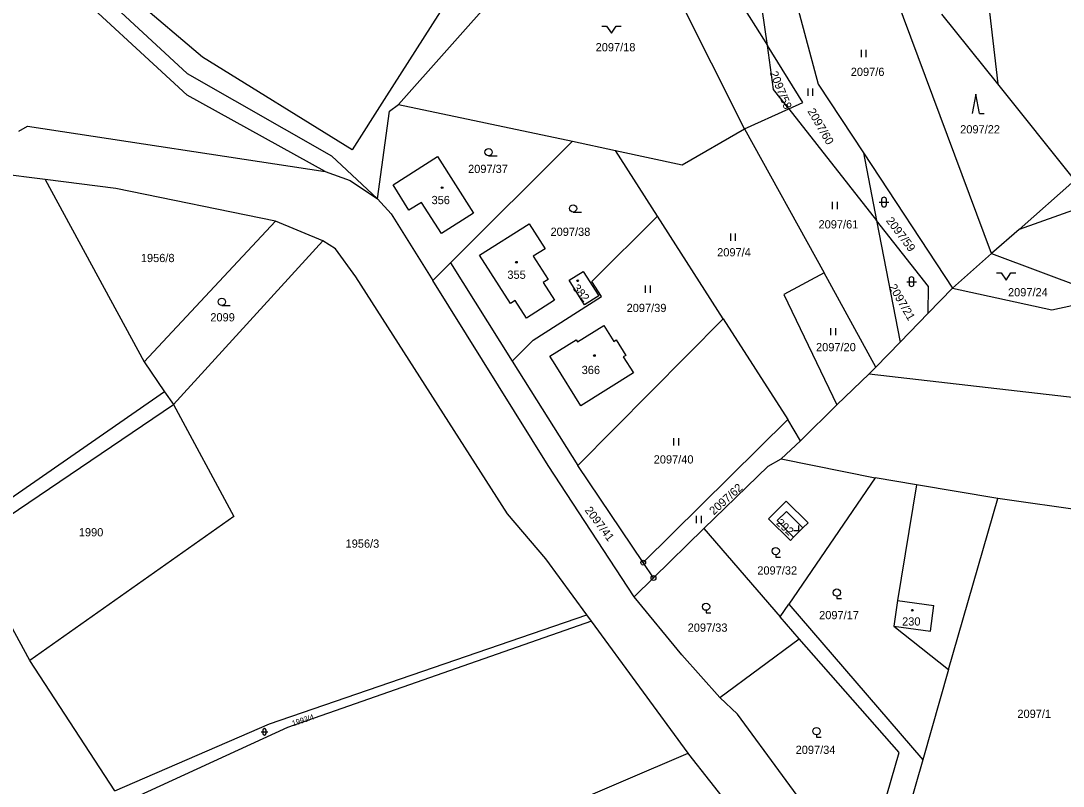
# Model space of a CAD drawing. Extents: x -725728 to -720881, y -1068679 to -1063504.
# Drawn here: x -722280 to -722064.8, y -1066626.7 to -1066468.8 of the extents above; entities that cross this region are included whole.
import ezdxf

# ---------------------------------------------------------------- set-up
doc = ezdxf.new("R2010")
doc.units = 0
for name, color, linetype in [('Hranice parcel', 7, 'Continuous'), ('Parcelní čísla', 7, 'Continuous'), ('Vnitřní kresba', 7, 'Continuous'), ('Značky bodu BP', 7, 'Continuous'), ('Značky budov', 7, 'Continuous'), ('Značky kultur', 7, 'Continuous')]:
    doc.layers.add(name, color=color, linetype=linetype)

msp = doc.modelspace()

# ---------------------------------------------------------------- linework, layer by layer
at = {"layer": 'Hranice parcel'}
for p, q in [((-722149.66, -1066435.96), (-722125.9, -1066473.88)), ((-722079.61, -1066516.8), (-722109.29, -1066437.23)), ((-722130.63, -1066491.04), (-722155.73, -1066441.13)), ((-722078.36, -1066481.8), (-722089.87, -1066467.4)), ((-722062.45, -1066501.69), (-722078.36, -1066481.8)), ((-722202.04, -1066486.05), (-722166.15, -1066493.64)), ((-722130.63, -1066491.04), (-722121.49, -1066486.92)), ((-722121.49, -1066486.92), (-722103.38, -1066509.96)), ((-722130.63, -1066491.04), (-722114.17, -1066520.76)), ((-722191.34, -1066518.74), (-722166.15, -1066493.64)), ((-722166.15, -1066493.64), (-722157.28, -1066495.52)), ((-722275.02, -1066501.51), (-722331.4, -1066494.36)), ((-722148.6, -1066509.09), (-722157.28, -1066495.52)), ((-722106.09, -1066496.01), (-722087.71, -1066523.92)), ((-722106.09, -1066496.01), (-722103.38, -1066509.96)), ((-722275.02, -1066501.51), (-722254.58, -1066539.14)), ((-722073.94, -1066511.81), (-722062.45, -1066501.69)), ((-722227.46, -1066510.13), (-722254.58, -1066539.14)), ((-722217.64, -1066514.15), (-722227.46, -1066510.13)), ((-722162.12, -1066522.56), (-722148.6, -1066509.09)), ((-722135.03, -1066530.29), (-722148.6, -1066509.09)), ((-722103.38, -1066509.96), (-722098.51, -1066535.1)), ((-722073.94, -1066511.81), (-722079.61, -1066516.8)), ((-722248.53, -1066547.99), (-722217.64, -1066514.15)), ((-722087.71, -1066523.92), (-722079.61, -1066516.8)), ((-722079.61, -1066516.8), (-722055.38, -1066525.85)), ((-722194.97, -1066522.36), (-722191.34, -1066518.74)), ((-722191.34, -1066518.74), (-722178.61, -1066538.99)), ((-722103.5, -1066540.27), (-722114.17, -1066520.76)), ((-722087.71, -1066523.92), (-722092.73, -1066529.11)), ((-722165.06, -1066560.53), (-722135.03, -1066530.29)), ((-722135.03, -1066530.29), (-722121.68, -1066551.05)), ((-722098.51, -1066535.1), (-722092.73, -1066529.11)), ((-722178.61, -1066538.99), (-722174.25, -1066534.65)), ((-722098.51, -1066535.1), (-722103.5, -1066540.27)), ((-722178.61, -1066538.99), (-722165.06, -1066560.53)), ((-722254.58, -1066539.14), (-722250.36, -1066545.32)), ((-722104.88, -1066541.6), (-722103.5, -1066540.27)), ((-722111.57, -1066548.03), (-722104.88, -1066541.6)), ((-722104.88, -1066541.6), (-722005.23, -1066553.1)), ((-722250.36, -1066545.32), (-722248.53, -1066547.99)), ((-722290.32, -1066576.17), (-722248.53, -1066547.99)), ((-722111.57, -1066548.03), (-722119.04, -1066555.47)), ((-722121.68, -1066551.05), (-722151.53, -1066580.59)), ((-722119.04, -1066555.47), (-722121.68, -1066551.05)), ((-722119.04, -1066555.47), (-722123.04, -1066559.2)), ((-722151.53, -1066580.59), (-722165.06, -1066560.53)), ((-722125.73, -1066560.7), (-722123.04, -1066559.2)), ((-722123.04, -1066559.2), (-722103.67, -1066563.09)), ((-722138.99, -1066573.54), (-722125.73, -1066560.7)), ((-722103.67, -1066563.09), (-722121.46, -1066589.19)), ((-722095.1, -1066564.54), (-722103.67, -1066563.09)), ((-722078.34, -1066567.37), (-722095.1, -1066564.54)), ((-722088.48, -1066602.68), (-722078.34, -1066567.37)), ((-722058.31, -1066570.2), (-722078.34, -1066567.37)), ((-722149.4, -1066583.76), (-722138.99, -1066573.54)), ((-722138.99, -1066573.54), (-722123.23, -1066591.81)), ((-722149.4, -1066583.76), (-722151.53, -1066580.59)), ((-722278.19, -1066600.79), (-722287.63, -1066583.42)), ((-722153.38, -1066587.64), (-722149.4, -1066583.76)), ((-722123.23, -1066591.81), (-722121.46, -1066589.19)), ((-722121.46, -1066589.19), (-722093.83, -1066621.27)), ((-722162.22, -1066592.68), (-722163.18, -1066591.38)), ((-722142.27, -1066619.89), (-722162.22, -1066592.68)), ((-722119.31, -1066596.35), (-722123.23, -1066591.81)), ((-722135.75, -1066608.45), (-722119.31, -1066596.35)), ((-722260.63, -1066627.69), (-722278.19, -1066600.79)), ((-722088.48, -1066602.68), (-722093.83, -1066621.27))]:
    msp.add_line(p, q, dxfattribs=at)
for points in [[(-722328.1, -1066353.59), (-722309.79, -1066403.88), (-722294.79, -1066428.46), (-722273.01, -1066454.36), (-722245.66, -1066479.61), (-722215.91, -1066496.61), (-722206.37, -1066505.53)], [(-722191.9, -1066464.38), (-722205.02, -1066485.03), (-722211.63, -1066495.43), (-722242.53, -1066476.29), (-722270.43, -1066452.53), (-722292.48, -1066426.31), (-722306.67, -1066402.36), (-722325, -1066352.55)], [(-722217.19, -1066499.9), (-722245.66, -1066484.11), (-722272.88, -1066459), (-722296.92, -1066430.83), (-722313.51, -1066404.8), (-722327.06, -1066371.32)], [(-722125.9, -1066473.88), (-722127.52, -1066462.47), (-722125.47, -1066436.21), (-722114.45, -1066423.38)], [(-722082.8, -1066434.3), (-722082.94, -1066442.1), (-722078.36, -1066481.8)], [(-722109.29, -1066437.23), (-722119.78, -1066439.48), (-722120.75, -1066461.75), (-722115.42, -1066481.84), (-722106.09, -1066496.01)], [(-722202.04, -1066486.05), (-722181.54, -1066462.92), (-722155.73, -1066441.13)], [(-722121.49, -1066486.92), (-722124.62, -1066482.93), (-722125.9, -1066473.88)], [(-722121.49, -1066486.92), (-722118.56, -1066485.6), (-722125.9, -1066473.88)], [(-722206.37, -1066505.53), (-722203.9, -1066487.45), (-722202.04, -1066486.05)], [(-722280.45, -1066491.52), (-722278.67, -1066490.48), (-722217.19, -1066499.9)], [(-722157.28, -1066495.52), (-722143.49, -1066498.51), (-722130.63, -1066491.04)], [(-721964.32, -1066529.82), (-721977.5, -1066497.63), (-721994.48, -1066492.16), (-722020.19, -1066492.74), (-722073.94, -1066511.81)], [(-722250.36, -1066545.32), (-722289.82, -1066572.63), (-722305.66, -1066548.85), (-722331.4, -1066494.36)], [(-722203.14, -1066502.64), (-722193.98, -1066496.78), (-722186.54, -1066508.48), (-722193.16, -1066512.7), (-722197.28, -1066506.24), (-722199.91, -1066507.84), (-722203.14, -1066502.64)], [(-722217.19, -1066499.9), (-722212.04, -1066501.7), (-722206.37, -1066505.53)], [(-722227.46, -1066510.13), (-722260.38, -1066503.37), (-722275.02, -1066501.51)], [(-722206.37, -1066505.53), (-722203.56, -1066508.62), (-722194.97, -1066522.36)], [(-722175.09, -1066510.66), (-722171.8, -1066515.82), (-722174.22, -1066517.37), (-722171.15, -1066522.15), (-722172.16, -1066522.8), (-722169.85, -1066526.43), (-722175.65, -1066530.13), (-722177.94, -1066526.5), (-722178.96, -1066527.13), (-722185.32, -1066517.17), (-722175.09, -1066510.66)], [(-722092.73, -1066529.11), (-722092.67, -1066523.6), (-722103.38, -1066509.96)], [(-722163.18, -1066591.38), (-722171.66, -1066579.81), (-722179.58, -1066570.54), (-722210.89, -1066521.61), (-722215.05, -1066515.83), (-722217.64, -1066514.15)], [(-722160.68, -1066525.5), (-722163.66, -1066527.39), (-722166.83, -1066522.33), (-722163.96, -1066520.53), (-722160.68, -1066525.5)], [(-722114.17, -1066520.76), (-722122.49, -1066525.29), (-722111.57, -1066548.03)], [(-722153.38, -1066587.64), (-722171.16, -1066560.55), (-722194.97, -1066522.36)], [(-722174.25, -1066534.65), (-722160.12, -1066525.69), (-722162.12, -1066522.56)], [(-722087.71, -1066523.92), (-722067.15, -1066528.44), (-722055.38, -1066525.85)], [(-722159.67, -1066531.66), (-722157.62, -1066534.94), (-722157.12, -1066534.63), (-722155.13, -1066537.82), (-722155.64, -1066538.14), (-722153.57, -1066541.45), (-722164.4, -1066548.21), (-722169.71, -1066539.68), (-722170.79, -1066537.96), (-722165.36, -1066534.6), (-722165.08, -1066535.04), (-722159.67, -1066531.66)], [(-722248.53, -1066547.99), (-722236.04, -1066571.11), (-722278.19, -1066600.79)], [(-722095.1, -1066564.54), (-722099.06, -1066588.41), (-722099.78, -1066593.72), (-722088.48, -1066602.68)], [(-722121.14, -1066576.04), (-722120.49, -1066575.36), (-722118.55, -1066573.42), (-722117.5, -1066572.36), (-722122.03, -1066567.88), (-722125.67, -1066571.56), (-722121.14, -1066576.04)], [(-722135.75, -1066608.45), (-722143.55, -1066599.6), (-722153.38, -1066587.64)], [(-722260.63, -1066627.69), (-722228.67, -1066613.84), (-722163.18, -1066591.38)], [(-722162.22, -1066592.68), (-722224.99, -1066614.62), (-722258.98, -1066630.22)], [(-722106.18, -1066645.69), (-722098.7, -1066619.81), (-722119.31, -1066596.35)], [(-722106.18, -1066645.69), (-722108.43, -1066643.48), (-722113.49, -1066637.17), (-722132.04, -1066611.84), (-722135.75, -1066608.45)], [(-722238.9, -1066655.43), (-722211.09, -1066648.01), (-722195.16, -1066642.58), (-722142.27, -1066619.89)], [(-722129.11, -1066636.64), (-722142.09, -1066620.14), (-722142.27, -1066619.89)], [(-722093.83, -1066621.27), (-722099.47, -1066640.9), (-722087.18, -1066649.8)]]:
    msp.add_lwpolyline(points, dxfattribs=at)
at = {"layer": 'Vnitřní kresba'}
for p, q in [((-722123.89, -1066571.92), (-722121.98, -1066570.03)), ((-722121.98, -1066570.03), (-722118.55, -1066573.42)), ((-722120.49, -1066575.36), (-722123.89, -1066571.92)), ((-722099.06, -1066588.41), (-722091.54, -1066589.43)), ((-722092.26, -1066594.75), (-722091.54, -1066589.43)), ((-722099.78, -1066593.72), (-722092.26, -1066594.75))]:
    msp.add_line(p, q, dxfattribs=at)
at = {"layer": 'Značky bodu BP'}
for centre, radius in [((-722151.53, -1066580.59), 0.5), ((-722151.53, -1066580.59), 0.0303), ((-722149.4, -1066583.76), 0.5), ((-722149.4, -1066583.76), 0.0303)]:
    msp.add_circle(centre, radius, dxfattribs=at)
at = {"layer": 'Značky budov'}
for centre in [(-722193.05, -1066503.2), (-722177.7, -1066518.59), (-722165.06, -1066522.43), (-722161.6, -1066537.86), (-722095.98, -1066590.42)]:
    msp.add_circle(centre, 0.175, dxfattribs=at)
at = {"layer": 'Značky kultur'}
for p, q in [((-722160.1, -1066469.85), (-722159.1, -1066469.85)), ((-722159.1, -1066469.85), (-722158.1, -1066471.35)), ((-722158.1, -1066471.35), (-722157.1, -1066469.85)), ((-722157.1, -1066469.85), (-722156.1, -1066469.85)), ((-722106.49, -1066476.27), (-722106.49, -1066474.77)), ((-722105.49, -1066476.27), (-722105.49, -1066474.77)), ((-722117.49, -1066484.27), (-722117.49, -1066482.77)), ((-722116.49, -1066484.27), (-722116.49, -1066482.77)), ((-722082.87, -1066483.89), (-722083.62, -1066487.89)), ((-722082.12, -1066487.89), (-722082.87, -1066483.89)), ((-722082.12, -1066487.89), (-722081.12, -1066487.89)), ((-722183.45, -1066496.63), (-722181.7, -1066496.63)), ((-722112.46, -1066507.64), (-722112.46, -1066506.14)), ((-722111.46, -1066507.64), (-722111.46, -1066506.14)), ((-722102.82, -1066506.17), (-722100.82, -1066506.17)), ((-722102.32, -1066505.67), (-722102.32, -1066506.67)), ((-722101.32, -1066506.67), (-722101.32, -1066505.67)), ((-722166.01, -1066508.24), (-722164.26, -1066508.24)), ((-722133.47, -1066514.2), (-722133.47, -1066512.7)), ((-722132.47, -1066514.2), (-722132.47, -1066512.7)), ((-722078.61, -1066520.79), (-722077.61, -1066520.79)), ((-722077.61, -1066520.79), (-722076.61, -1066522.29)), ((-722076.61, -1066522.29), (-722075.61, -1066520.79)), ((-722075.61, -1066520.79), (-722074.61, -1066520.79)), ((-722151.03, -1066524.93), (-722151.03, -1066523.43)), ((-722150.03, -1066524.93), (-722150.03, -1066523.43)), ((-722097.14, -1066522.61), (-722095.14, -1066522.61)), ((-722096.64, -1066522.11), (-722096.64, -1066523.11)), ((-722095.64, -1066523.11), (-722095.64, -1066522.11)), ((-722238.52, -1066527.52), (-722236.77, -1066527.52)), ((-722112.77, -1066533.68), (-722112.77, -1066532.18)), ((-722111.77, -1066533.68), (-722111.77, -1066532.18)), ((-722145.19, -1066556.4), (-722145.19, -1066554.9)), ((-722144.19, -1066556.4), (-722144.19, -1066554.9)), ((-722140.53, -1066572.44), (-722140.53, -1066570.94)), ((-722139.53, -1066572.44), (-722139.53, -1066570.94)), ((-722119.44, -1066573.94), (-722119.44, -1066572.94)), ((-722120.44, -1066573.94), (-722119.44, -1066573.94)), ((-722124.18, -1066578.96), (-722124.18, -1066579.46)), ((-722124.18, -1066579.46), (-722123.18, -1066579.46)), ((-722111.57, -1066587.53), (-722111.57, -1066588.03)), ((-722111.57, -1066588.03), (-722110.57, -1066588.03)), ((-722138.56, -1066590.44), (-722138.56, -1066590.94)), ((-722138.56, -1066590.94), (-722137.56, -1066590.94)), ((-722230.4, -1066615.52), (-722229.06, -1066615.52)), ((-722230.07, -1066615.19), (-722230.07, -1066615.86)), ((-722229.4, -1066615.86), (-722229.4, -1066615.19)), ((-722115.77, -1066616.14), (-722115.77, -1066616.64)), ((-722115.77, -1066616.64), (-722114.77, -1066616.64))]:
    msp.add_line(p, q, dxfattribs=at)
for centre in [(-722183.45, -1066495.88), (-722166.01, -1066507.49), (-722238.52, -1066526.77), (-722124.18, -1066578.21), (-722111.57, -1066586.78), (-722138.56, -1066589.69), (-722115.77, -1066615.39)]:
    msp.add_circle(centre, 0.75, dxfattribs=at)
for centre, radius, start, end in [((-722101.82, -1066505.67), 0.5, 0, 180), ((-722101.82, -1066506.67), 0.5, 180, 359.9879), ((-722096.14, -1066522.11), 0.5, 0, 180), ((-722096.14, -1066523.11), 0.5, 180, 359.9879), ((-722229.73, -1066615.19), 0.335, 0, 180), ((-722229.73, -1066615.86), 0.335, 180, 359.9879)]:
    msp.add_arc(centre, radius, start, end, dxfattribs=at)

# ---------------------------------------------------------------- texts
at = {"layer": 'Parcelní čísla'}
for s, p in [('2097/18', (-722161.36, -1066475.07)), ('2097/6', (-722108.69, -1066480.15)), ('2097/22', (-722086.1, -1066492.01)), ('2097/37', (-722187.69, -1066500.18)), ('356', (-722195.23, -1066506.61)), ('2097/61', (-722115.34, -1066511.62)), ('2097/38', (-722170.67, -1066513.16)), ('1956/8', (-722255.24, -1066518.57)), ('2097/4', (-722136.27, -1066517.39)), ('355', (-722179.57, -1066522.02)), ('2097/24', (-722076.23, -1066525.64)), ('2097/39', (-722154.96, -1066528.88)), ('2099', (-722240.9, -1066530.81)), ('2097/20', (-722115.86, -1066536.97)), ('366', (-722164.24, -1066541.68)), ('2097/40', (-722149.37, -1066560.14)), ('1990', (-722268.05, -1066575.18)), ('1956/3', (-722212.98, -1066577.52)), ('2097/32', (-722127.98, -1066583.06)), ('2097/17', (-722115.22, -1066592.28)), ('230', (-722098.09, -1066593.59)), ('2097/33', (-722142.36, -1066594.86)), ('2097/1', (-722074.29, -1066612.64)), ('2097/34', (-722120.07, -1066620.08))]:
    msp.add_text(s, height=1.7, dxfattribs=at).set_placement(p)
for s, height, rotation, p in [('2097/58', 1.7, 292, (-722125.43, -1066479.56)), ('2097/60', 1.7, 300, (-722117.67, -1066487.42)), ('2097/59', 1.7, 307, (-722101.49, -1066510.04)), ('382', 1.7, 310, (-722166.21, -1066524.01)), ('2097/21', 1.7, 300, (-722100.88, -1066523.69)), ('2097/62', 1.7, 42, (-722136.96, -1066570.86)), ('2097/41', 1.7, 307, (-722163.68, -1066569.81)), ('292', 1.7, 318, (-722124.22, -1066572.6)), ('1993/4', 1.14, 18, (-722223.83, -1066614.36))]:
    msp.add_text(s, height=height, rotation=rotation, dxfattribs=at).set_placement(p)

doc.saveas('drawing.dxf')
